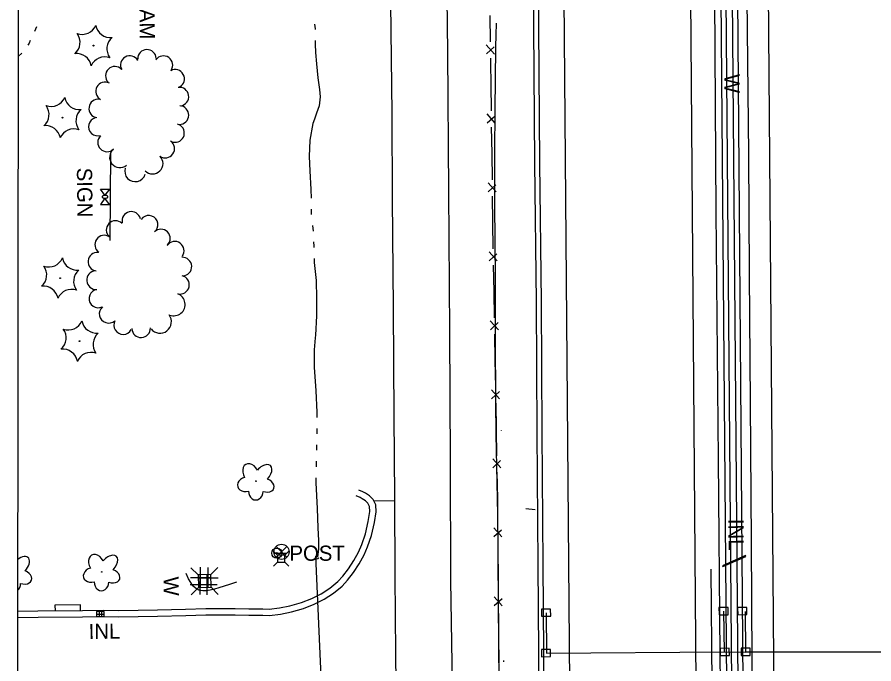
# Model space of a CAD drawing. Extents: x 589250 to 1188077, y 162953 to 363065.
# Drawn here: x 593742.4 to 594080.7, y 182464.4 to 182719.7 of the extents above; entities that cross this region are included whole.
import ezdxf

# ---------------------------------------------------------------- set-up
doc = ezdxf.new("R2010")
doc.units = 0
for name, color, linetype in [('E_DRN', 7, 'Continuous'), ('E_DRN_Pipe', 7, 'Continuous'), ('E_DRN_SS_UG', 7, 'Continuous'), ('E_DRN_Text', 7, 'Continuous'), ('E_DWY', 7, 'Continuous'), ('E_FEN_P', 7, 'Continuous'), ('E_LAND_TreeLine_P', 7, 'Continuous'), ('E_LAND_Vegetation', 7, 'Continuous'), ('E_MAP_Limits', 7, 'Continuous'), ('E_MISCPROP', 7, 'Continuous'), ('E_PATH_Sidewalk', 7, 'Continuous'), ('E_RDWY', 7, 'Continuous'), ('E_RDWY_Barrier', 7, 'Continuous'), ('E_RDWY_PavtEdge', 7, 'Continuous'), ('E_SGN', 7, 'Continuous'), ('E_SGN_Text', 7, 'Continuous'), ('E_SIG', 7, 'Continuous'), ('E_STRUCT_Text', 7, 'Continuous'), ('E_UTL_AG', 7, 'Continuous'), ('E_UTL_AG_Bold', 7, 'Continuous'), ('E_UTL_ETransformer', 7, 'Continuous'), ('E_WAL', 7, 'Continuous'), ('E_WAL_Text', 7, 'Continuous'), ('E_WTR_FlowLine', 7, 'Continuous'), ('P_RDWY_BarrierConc', 7, 'Continuous')]:
    doc.layers.add(name, color=color, linetype=linetype)

msp = doc.modelspace()

# ---------------------------------------------------------------- linework, layer by layer
at = {"layer": 'E_DRN'}
for p, q in [((594030, 182507.09), (594020.94, 182503.1)), ((594021.08, 182502.78), (594030.14, 182506.77)), ((594030.14, 182506.77), (594030, 182507.09)), ((594020.94, 182503.1), (594021.08, 182502.78)), ((593953.11, 182486.01), (593949.53, 182485.99)), ((593949.53, 182485.99), (593949.54, 182483.13)), ((593953.13, 182483.15), (593953.11, 182486.01)), ((594023.17, 182486.58), (594019.58, 182486.56)), ((594019.58, 182486.56), (594019.6, 182483.7)), ((594023.18, 182483.72), (594023.17, 182486.58)), ((594030.53, 182486.65), (594026.94, 182486.63)), ((594026.94, 182486.63), (594026.96, 182483.77)), ((594030.54, 182483.79), (594030.53, 182486.65)), ((593776.78, 182485.04), (593773.78, 182485)), ((593773.78, 182485), (593773.81, 182483)), ((593773.79, 182484), (593776.79, 182484.04)), ((593773.81, 182483), (593776.81, 182483.04)), ((593774.78, 182485.01), (593774.81, 182483.01)), ((593775.78, 182485.03), (593775.81, 182483.03)), ((593776.81, 182483.04), (593776.78, 182485.04)), ((593949.54, 182483.13), (593953.13, 182483.15)), ((594019.6, 182483.7), (594023.18, 182483.72)), ((594026.96, 182483.77), (594030.54, 182483.79)), ((593953.08, 182470.06), (593949.49, 182470.04)), ((593949.49, 182470.04), (593949.5, 182467.18)), ((593953.09, 182467.2), (593953.08, 182470.06)), ((594023.65, 182470.49), (594020.07, 182470.47)), ((594020.07, 182470.47), (594020.08, 182467.61)), ((594023.67, 182467.63), (594023.65, 182470.49)), ((594031.94, 182470.52), (594028.35, 182470.5)), ((594028.35, 182470.5), (594028.37, 182467.64)), ((594031.95, 182467.66), (594031.94, 182470.52)), ((593949.5, 182467.18), (593953.09, 182467.2)), ((594020.08, 182467.61), (594023.67, 182467.63)), ((594028.37, 182467.64), (594031.95, 182467.66))]:
    msp.add_line(p, q, dxfattribs=at)
msp.add_arc((593860.79, 182506.71), 0.904, 219.3761, 325.6363, dxfattribs=at)
at = {"layer": 'E_DRN_Pipe'}
msp.add_line((593860.21, 182506.85), (593863.39, 182437.11), dxfattribs=at)
at = {"layer": 'E_DRN_SS_UG'}
for p, q in [((594017.71, 182351.52), (594016.52, 182501.81)), ((593951.29, 182484.56), (593951.49, 182468.61)), ((594021.37, 182485.16), (594021.57, 182469.02)), ((594029.88, 182485.06), (594030.01, 182469.09)), ((593951.49, 182468.61), (594021.64, 182469.08)), ((594021.64, 182469.08), (594030.05, 182469.02)), ((594030.08, 182469.06), (594124.23, 182469.23))]:
    msp.add_line(p, q, dxfattribs=at)
at = {"layer": 'E_DWY'}
for p, q in [((593878.95, 182532.26), (593877.41, 182532.98)), ((593877.83, 182530.02), (593876.35, 182530.72)), ((593878.71, 182529.55), (593877.83, 182530.02)), ((593879.94, 182528.75), (593878.71, 182529.55)), ((593879.98, 182531.71), (593878.95, 182532.26)), ((593881.52, 182530.71), (593879.98, 182531.71)), ((593882.96, 182529.3), (593881.52, 182530.71)), ((593880.9, 182527.81), (593879.94, 182528.75)), ((593881.56, 182526.49), (593880.9, 182527.81)), ((593881.66, 182524.48), (593881.56, 182526.49)), ((593884.03, 182527.13), (593882.96, 182529.3)), ((593883.23, 182528.74), (593891.54, 182528.8)), ((593884.17, 182524.36), (593884.03, 182527.13)), ((593881.1, 182520.57), (593881.66, 182524.48)), ((593883.56, 182520.11), (593884.17, 182524.36)), ((593879.98, 182515.73), (593881.1, 182520.57)), ((593882.38, 182515.03), (593883.56, 182520.11)), ((593878.5, 182511.5), (593879.98, 182515.73)), ((593880.83, 182510.58), (593882.38, 182515.03)), ((593877.17, 182508.44), (593878.5, 182511.5)), ((593879.42, 182507.35), (593880.83, 182510.58)), ((593875.39, 182505.18), (593877.17, 182508.44)), ((593877.54, 182503.89), (593879.42, 182507.35)), ((593873.23, 182501.91), (593875.39, 182505.18)), ((593875.28, 182500.46), (593877.54, 182503.89)), ((593869.06, 182496.86), (593870.99, 182498.94)), ((593870.99, 182498.94), (593873.23, 182501.91)), ((593872.91, 182497.34), (593875.28, 182500.46)), ((593865.86, 182494.31), (593869.06, 182496.86)), ((593870.76, 182495.02), (593872.91, 182497.34)), ((593862.46, 182492.07), (593865.86, 182494.31)), ((593863.72, 182489.9), (593867.33, 182492.29)), ((593867.33, 182492.29), (593870.76, 182495.02)), ((593854.66, 182488.63), (593858.76, 182490.18)), ((593858.76, 182490.18), (593862.46, 182492.07)), ((593859.78, 182487.89), (593863.72, 182489.9)), ((593750.67, 182485.26), (593768.18, 182485.41)), ((593768.18, 182485.41), (593776.71, 182485.54)), ((593776.71, 182485.54), (593782.55, 182485.49)), ((593782.55, 182485.49), (593797.85, 182485.74)), ((593797.85, 182485.74), (593808.95, 182485.94)), ((593808.95, 182485.94), (593816.93, 182486.16)), ((593816.93, 182486.16), (593823.32, 182486.24)), ((593823.32, 182486.24), (593828.55, 182486.2)), ((593828.55, 182486.2), (593833.95, 182486.09)), ((593833.95, 182486.09), (593839.45, 182486.02)), ((593839.45, 182486.02), (593841.93, 182486.01)), ((593841.93, 182486.01), (593846, 182486.43)), ((593846, 182486.43), (593850.11, 182487.3)), ((593850.11, 182487.3), (593854.66, 182488.63)), ((593850.72, 182484.87), (593855.45, 182486.26)), ((593855.45, 182486.26), (593859.78, 182487.89)), ((593742.55, 182482.68), (593750.69, 182482.76)), ((593742.56, 182485.18), (593750.67, 182485.26)), ((593750.69, 182482.76), (593768.21, 182482.91)), ((593768.21, 182482.91), (593776.72, 182483.04)), ((593776.72, 182483.04), (593782.56, 182482.99)), ((593782.56, 182482.99), (593797.9, 182483.24)), ((593797.9, 182483.24), (593809.01, 182483.44)), ((593809.01, 182483.44), (593816.98, 182483.66)), ((593816.98, 182483.66), (593823.33, 182483.74)), ((593823.33, 182483.74), (593828.52, 182483.7)), ((593828.52, 182483.7), (593833.9, 182483.59)), ((593833.9, 182483.59), (593839.43, 182483.52)), ((593839.43, 182483.52), (593842.05, 182483.51)), ((593842.05, 182483.51), (593846.39, 182483.96)), ((593846.39, 182483.96), (593850.72, 182484.87))]:
    msp.add_line(p, q, dxfattribs=at)
at = {"layer": 'E_FEN_P'}
for p, q in [((593929.37, 182709.97), (593929.26, 182720.38)), ((593930.88, 182705.15), (593927.69, 182708.74)), ((593927.73, 182705.28), (593930.79, 182708.04)), ((593929.47, 182701.53), (593929.44, 182703.53)), ((593929.58, 182693.13), (593929.47, 182701.53)), ((593929.72, 182682.73), (593929.58, 182693.13)), ((593931.24, 182677.91), (593928.04, 182681.49)), ((593928.09, 182678.04), (593931.14, 182680.8)), ((593929.95, 182665.89), (593929.81, 182676.29)), ((593930.09, 182655.49), (593929.95, 182665.89)), ((593931.61, 182650.67), (593928.41, 182654.25)), ((593928.46, 182650.79), (593931.51, 182653.56)), ((593930.32, 182638.65), (593930.18, 182649.05)), ((593930.46, 182628.25), (593930.32, 182638.65)), ((593931.98, 182623.43), (593928.78, 182627.01)), ((593928.83, 182623.55), (593931.88, 182626.32)), ((593930.55, 182621.62), (593930.55, 182621.81)), ((593930.74, 182611.41), (593930.55, 182621.62)), ((593930.93, 182601), (593930.74, 182611.41)), ((593932.47, 182596.19), (593929.25, 182599.76)), ((593929.31, 182596.3), (593932.35, 182599.08)), ((593931.23, 182584.16), (593931.04, 182594.57)), ((593931.42, 182573.76), (593931.23, 182584.16)), ((593932.97, 182568.95), (593929.75, 182572.52)), ((593929.81, 182569.06), (593932.85, 182571.84)), ((593931.73, 182556.92), (593931.54, 182567.32)), ((593931.92, 182546.52), (593931.73, 182556.92)), ((593933.46, 182541.71), (593930.24, 182545.28)), ((593930.31, 182541.82), (593933.35, 182544.6)), ((593932.22, 182529.68), (593932.04, 182540.08)), ((593932.22, 182529.68), (593932.22, 182529.68)), ((593932.31, 182519.28), (593932.22, 182529.68)), ((593933.8, 182514.45), (593930.62, 182518.05)), ((593930.64, 182514.59), (593933.71, 182517.34)), ((593932.44, 182502.44), (593932.36, 182512.84)), ((593932.52, 182492.04), (593932.44, 182502.44)), ((593934.01, 182487.21), (593930.83, 182490.81)), ((593930.85, 182487.35), (593933.92, 182490.1)), ((593932.65, 182475.19), (593932.57, 182485.6)), ((593932.73, 182464.79), (593932.65, 182475.19))]:
    msp.add_line(p, q, dxfattribs=at)
at = {"layer": 'E_LAND_TreeLine_P'}
for centre, radius, start, end in [((593793.7, 182703.26), 3.66, 1.7894, 181.7894), ((593786.91, 182700.79), 3.66, 29.6935, 209.6935), ((593800.21, 182700.76), 3.66, 325.5309, 145.5309), ((593781.01, 182696.55), 3.66, 43.6341, 223.6341), ((593804.84, 182695.36), 3.66, 298.7063, 118.7063), ((593777.12, 182690.44), 3.66, 61.8177, 241.8177), ((593806.52, 182688.33), 3.66, 277.9927, 97.9927), ((593774.44, 182683.65), 3.66, 81.853, 261.853), ((593806.55, 182681.04), 3.66, 268.5069, 88.5069), ((593774.31, 182676.48), 3.66, 106.3869, 286.3869), ((593804.79, 182673.95), 3.66, 255.6265, 75.6265), ((593777.93, 182670.24), 3.66, 134.2126, 314.2126), ((593800.94, 182667.8), 3.66, 234.982, 54.982), ((593783.07, 182664.42), 4.12, 129.0159, 309.0159), ((593795.92, 182661.9), 4.12, 224.7201, 44.7201), ((593789.04, 182658.87), 4.12, 163.2755, 343.2755), ((593787.52, 182639.28), 3.67, 13.3157, 193.3157), ((593794.34, 182637.71), 3.67, 324.3628, 144.3628), ((593781.31, 182635.64), 3.67, 46.1121, 226.1121), ((593799.21, 182632.31), 3.67, 314.7799, 134.7799), ((593776.79, 182629.89), 3.67, 55.4338, 235.4338), ((593804.68, 182627.47), 3.67, 325.024, 145.024), ((593774.08, 182623.14), 3.67, 84.012, 264.012), ((593807.69, 182621.23), 3.67, 272.7156, 92.7156), ((593773.59, 182615.84), 3.67, 94.3741, 274.3741), ((593806.74, 182614.04), 3.67, 256.2094, 76.2094), ((593774.53, 182608.63), 3.67, 114.8473, 294.8473), ((593804.28, 182606.27), 4.49, 249.4193, 69.4193), ((593778.54, 182602.59), 3.67, 131.9458, 311.9458), ((593798.86, 182599.41), 4.49, 217.5738, 37.5738), ((593784.29, 182598.1), 3.67, 151.4791, 331.4791), ((593791.39, 182596.87), 3.67, 182.3247, 2.3247)]:
    msp.add_arc(centre, radius, start, end, dxfattribs=at)
at = {"layer": 'E_LAND_Vegetation'}
for centre, radius in [((593772.57, 182708.47), 0.167), ((593760.35, 182680.03), 0.167), ((593759.42, 182616.65), 0.167), ((593767.1, 182591.77), 0.167), ((593836.75, 182536.49), 0.128), ((593775.84, 182500.66), 0.128)]:
    msp.add_circle(centre, radius, dxfattribs=at)
for centre, radius, start, end in [((593768.07, 182718.81), 5.9, 250.6644, 336.4293), ((593779.28, 182717.55), 5.91, 190.7041, 276.3802), ((593761.37, 182709.74), 5.9, 310.6644, 36.4293), ((593783.77, 182707.2), 5.9, 130.6644, 216.4293), ((593765.92, 182699.44), 5.9, 10.6597, 96.4247), ((593777.07, 182698.13), 5.9, 70.6644, 156.4293), ((593755.84, 182690.36), 5.9, 250.6644, 336.4293), ((593767.05, 182689.1), 5.91, 190.7041, 276.3802), ((593749.15, 182681.29), 5.9, 310.6644, 36.4293), ((593771.55, 182678.76), 5.9, 130.6644, 216.4293), ((593753.7, 182670.99), 5.9, 10.6597, 96.4247), ((593764.85, 182669.69), 5.9, 70.6644, 156.4293), ((593754.91, 182626.98), 5.9, 250.6644, 336.4293), ((593766.12, 182625.72), 5.91, 190.7041, 276.3802), ((593748.21, 182617.91), 5.9, 310.6644, 36.4293), ((593770.62, 182615.38), 5.9, 130.6644, 216.4293), ((593752.77, 182607.61), 5.9, 10.6597, 96.4247), ((593763.92, 182606.31), 5.9, 70.6644, 156.4293), ((593762.59, 182602.11), 5.9, 250.6644, 336.4293), ((593773.8, 182600.85), 5.91, 190.7041, 276.3802), ((593755.89, 182593.04), 5.9, 310.6644, 36.4293), ((593778.3, 182590.5), 5.9, 130.6644, 216.4293), ((593760.45, 182582.74), 5.9, 10.6597, 96.4247), ((593771.6, 182581.43), 5.9, 70.6644, 156.4293)]:
    msp.add_arc(centre, radius, start, end, dxfattribs=at)
for centre, major_axis, ratio, start_param, end_param in [((593834.81, 182539.44), (2.08, -3.67), 0.691916, 1.570796, 4.712389), ((593839.32, 182539.12), (-3.18, -3.53), 0.560249, 1.570796, 4.712389), ((593833.03, 182535.28), (3.48, 0.98), 0.782863, 1.570796, 4.712389), ((593840.43, 182534.9), (-3.41, 1.23), 0.716896, 1.570796, 4.712389), ((593836.67, 182532.51), (0.06, 3.45), 0.832022, 1.570796, 4.712389), ((593743.59, 182502.8), (-3.18, -3.53), 0.560249, 1.570796, 4.42957), ((593773.9, 182503.61), (2.08, -3.67), 0.691916, 1.570796, 4.712389), ((593778.42, 182503.29), (-3.18, -3.53), 0.560249, 1.570796, 4.712389), ((593744.7, 182498.59), (-3.41, 1.23), 0.716896, 1.570796, 4.712389), ((593772.13, 182499.45), (3.48, 0.98), 0.782863, 1.570796, 4.712389), ((593779.52, 182499.07), (-3.41, 1.23), 0.716896, 1.570796, 4.712389), ((593740.94, 182496.19), (0.06, 3.45), 0.832022, 3.761924, 4.712389), ((593775.77, 182496.68), (0.06, 3.45), 0.832022, 1.570796, 4.712389)]:
    msp.add_ellipse(centre, major_axis=major_axis, ratio=ratio, start_param=start_param, end_param=end_param, dxfattribs=at)
at = {"layer": 'E_MAP_Limits'}
msp.add_line((593743.02, 182940.48), (593742.43, 182363.94), dxfattribs=at)
at = {"layer": 'E_MISCPROP'}
for radius in [2, 0.25]:
    msp.add_circle((593844.97, 182508.05), radius, dxfattribs=at)
at = {"layer": 'E_PATH_Sidewalk'}
for p, q in [((593767.5, 182487.69), (593757.38, 182487.56)), ((593757.38, 182487.56), (593757.45, 182485.32)), ((593767.5, 182485.4), (593767.5, 182487.69))]:
    msp.add_line(p, q, dxfattribs=at)
at = {"layer": 'E_RDWY'}
for p, q in [((594030.85, 182714.46), (594030.54, 182758.68)), ((593911.87, 182754.87), (593912.37, 182705.86)), ((593890.5, 182681.62), (593890.05, 182725.22)), ((594031.31, 182665.56), (594030.85, 182714.46)), ((593912.37, 182705.86), (593912.78, 182650.87)), ((593890.64, 182647.93), (593890.5, 182681.62)), ((594031.61, 182618.42), (594031.31, 182665.56)), ((593890.99, 182604.95), (593890.64, 182647.93)), ((593912.78, 182650.87), (593913.19, 182595.54)), ((594032, 182567.42), (594031.61, 182618.42)), ((593891.28, 182562.07), (593890.99, 182604.95)), ((593913.19, 182595.54), (593913.47, 182544.23)), ((594032.41, 182512.53), (594032, 182567.42)), ((593891.53, 182530.11), (593891.28, 182562.07)), ((593913.47, 182544.23), (593913.6, 182497.19)), ((593891.65, 182498.96), (593891.53, 182530.11)), ((594032.75, 182465.56), (594032.41, 182512.53)), ((593891.95, 182468.41), (593891.65, 182498.96)), ((593913.6, 182497.19), (593914.37, 182445.23)), ((593892.28, 182438.95), (593891.95, 182468.41)), ((594033.24, 182424.71), (594032.75, 182465.56))]:
    msp.add_line(p, q, dxfattribs=at)
at = {"layer": 'E_RDWY_Barrier'}
for points in [[(593950.62, 182168.51), (593950.52, 182211.27), (593950.23, 182258.88), (593949.82, 182309.22), (593949.36, 182355.11), (593949.09, 182401.31), (593948.6, 182451.6), (593948.19, 182503.63), (593947.78, 182555.73), (593947.46, 182607.35), (593946.89, 182662.09), (593946.5, 182715.91), (593946.09, 182772.51)], [(593952.62, 182168.51), (593952.52, 182211.28), (593952.23, 182258.89), (593951.82, 182309.24), (593951.36, 182355.12), (593951.09, 182401.32), (593950.6, 182451.61), (593950.19, 182503.65), (593949.78, 182555.74), (593949.46, 182607.36), (593948.89, 182662.1), (593948.5, 182715.92), (593948.09, 182772.53)]]:
    msp.add_lwpolyline(points, dxfattribs=at)
at = {"layer": 'E_RDWY_PavtEdge'}
for p, q in [((593962.9, 182168.5), (593958.46, 182729.68)), ((594012.9, 182168.89), (594008.46, 182730.08))]:
    msp.add_line(p, q, dxfattribs=at)
msp.add_lwpolyline([(594030.35, 185336.23), (594031.9, 184647.15), (594032.91, 184199.11), (594033.47, 183947.18), (594037.62, 182911.64), (594041.18, 182449.73), (594043.4, 182169.14)], dxfattribs=at)
at = {"layer": 'E_SGN'}
msp.add_line((593779.28, 182666.11), (593779, 182631.49), dxfattribs=at)
msp.add_lwpolyline([(593946.99, 182525.11), (593943.34, 182525.63)], dxfattribs=at)
at = {"layer": 'E_SIG'}
for points in [[(593848.89, 182510.71), (593844.7, 182506.48)], [(593844.7, 182510.67), (593848.93, 182506.44)]]:
    msp.add_lwpolyline(points, dxfattribs=at)
msp.add_circle((593846.83, 182508.59), 3, dxfattribs=at)
at = {"layer": 'E_UTL_AG'}
for points in [[(593775.38, 182651.78), (593778.85, 182651.78)], [(593777.12, 182649.36), (593775.38, 182651.78)], [(593778.85, 182651.78), (593777.12, 182649.36)], [(593777.12, 182648.2), (593775.38, 182645.78)], [(593778.85, 182645.78), (593777.12, 182648.2)], [(593775.38, 182645.78), (593778.85, 182645.78)]]:
    msp.add_lwpolyline(points, dxfattribs=at)
msp.add_lwpolyline([(593778.27, 182648.78), (593778.25, 182648.89), (593778.19, 182648.99), (593778.09, 182649.09), (593777.95, 182649.18), (593777.79, 182649.25), (593777.6, 182649.3), (593777.39, 182649.34), (593777.17, 182649.35), (593776.95, 182649.35), (593776.74, 182649.32), (593776.54, 182649.28), (593776.36, 182649.21), (593776.21, 182649.13), (593776.09, 182649.04), (593776.01, 182648.94), (593775.97, 182648.83), (593775.97, 182648.72), (593776.01, 182648.62), (593776.09, 182648.51), (593776.21, 182648.42), (593776.36, 182648.34), (593776.54, 182648.28), (593776.74, 182648.23), (593776.95, 182648.21), (593777.17, 182648.2), (593777.39, 182648.22), (593777.6, 182648.25), (593777.79, 182648.31), (593777.95, 182648.38), (593778.09, 182648.47), (593778.19, 182648.56), (593778.25, 182648.67)], close=True, dxfattribs=at)
at = {"layer": 'E_UTL_AG_Bold'}
for p, q in [((593848.71, 182507.95), (593843.71, 182507.89)), ((593813.94, 182499.53), (593811.08, 182502.32)), ((593818.94, 182499.59), (593821.73, 182502.45)), ((593818.94, 182499.59), (593813.94, 182499.53)), ((593813.94, 182499.53), (593814, 182494.53)), ((593819, 182494.59), (593818.94, 182499.59)), ((593814, 182494.53), (593811.21, 182491.66)), ((593814, 182494.53), (593819, 182494.59)), ((593819, 182494.59), (593821.87, 182491.8))]:
    msp.add_line(p, q, dxfattribs=at)
for points in [[(593845.31, 182507.29), (593843.72, 182508.88)], [(593848.13, 182507.29), (593849.72, 182508.88)], [(593845.31, 182504.47), (593843.72, 182502.88)], [(593848.13, 182504.47), (593849.72, 182502.88)]]:
    msp.add_lwpolyline(points, dxfattribs=at)
msp.add_lwpolyline([(593845.31, 182504.47), (593848.13, 182504.47), (593848.13, 182507.29), (593845.31, 182507.29)], close=True, dxfattribs=at)
at = {"layer": 'E_UTL_ETransformer'}
for points in [[(593814.86, 182494.5), (593814.86, 182502.5)], [(593817.86, 182494.38), (593817.86, 182502.38)], [(593814.72, 182491.74), (593814.72, 182499.74)], [(593817.41, 182491.66), (593817.41, 182499.66)], [(593810.72, 182495.74), (593818.72, 182495.74)], [(593810.86, 182498.5), (593818.86, 182498.5)], [(593813.41, 182495.66), (593821.41, 182495.66)], [(593813.86, 182498.38), (593821.86, 182498.38)]]:
    msp.add_lwpolyline(points, dxfattribs=at)
at = {"layer": 'E_WAL'}
for p, q in [((594017.72, 182743.1), (594018.37, 182642.79)), ((594018.37, 182642.79), (594019.2, 182545.13)), ((594019.2, 182545.13), (594019.93, 182468.08)), ((593810.13, 182497.94), (593809.18, 182500)), ((593810.99, 182496.45), (593810.13, 182497.94)), ((593811.84, 182495.21), (593810.99, 182496.45)), ((593826.26, 182495.67), (593824.23, 182495.03)), ((593829.02, 182496.66), (593826.26, 182495.67)), ((593812.91, 182494.21), (593811.84, 182495.21)), ((593814.18, 182493.48), (593812.91, 182494.21)), ((593815.79, 182493.23), (593814.18, 182493.48)), ((593817.13, 182493.23), (593815.79, 182493.23)), ((593818.68, 182493.46), (593817.13, 182493.23)), ((593820.34, 182493.91), (593818.68, 182493.46)), ((593822.13, 182494.41), (593820.34, 182493.91)), ((593824.23, 182495.03), (593822.13, 182494.41)), ((594019.93, 182468.08), (594020.54, 182374.66))]:
    msp.add_line(p, q, dxfattribs=at)
at = {"layer": 'E_WTR_FlowLine'}
for p, q in [((593750.05, 182715.91), (593749.32, 182714.05)), ((593859.82, 182716.92), (593860.06, 182715.08)), ((593860.06, 182715.08), (593860.06, 182714.77)), ((593747.14, 182709.45), (593746.62, 182708.7)), ((593747.62, 182710.43), (593747.14, 182709.45)), ((593860.06, 182710.44), (593860.07, 182709.06)), ((593860.07, 182709.06), (593860.3, 182705.69)), ((593744.27, 182705.49), (593742.79, 182704.14)), ((593860.3, 182705.69), (593860.63, 182701.21)), ((593860.63, 182701.21), (593861.19, 182695.81)), ((593861.19, 182695.81), (593861.83, 182691.13)), ((593861.83, 182691.13), (593862.06, 182688.2)), ((593862.06, 182688.2), (593861.73, 182684.66)), ((593860.66, 182681.74), (593859.86, 182679.45)), ((593861.73, 182684.66), (593860.66, 182681.74)), ((593859.86, 182679.45), (593859.26, 182677.72)), ((593859.26, 182677.72), (593858.03, 182671.11)), ((593858.03, 182671.11), (593857.77, 182664.68)), ((593857.77, 182664.68), (593857.99, 182659.07)), ((593857.99, 182659.07), (593858.37, 182651.71)), ((593858.37, 182651.71), (593858.48, 182648.24)), ((593858.54, 182643.91), (593858.57, 182641.74)), ((593859.03, 182637.43), (593859.27, 182635.27)), ((593859.48, 182630.95), (593859.53, 182629.23)), ((593859.53, 182629.23), (593859.54, 182628.78)), ((593859.66, 182624.44), (593859.71, 182622.83)), ((593859.71, 182622.83), (593860.47, 182615.7)), ((593860.47, 182615.7), (593860.69, 182608.61)), ((593860.69, 182608.61), (593860.66, 182601.77)), ((593860.66, 182601.77), (593860.22, 182594.16)), ((593860.22, 182594.16), (593860.13, 182593.07)), ((593860.13, 182593.07), (593859.75, 182588.38)), ((593859.75, 182588.38), (593859.72, 182581.54)), ((593859.72, 182581.54), (593860.34, 182572.18)), ((593860.34, 182572.18), (593860.82, 182563.74)), ((593860.82, 182563.74), (593860.82, 182561.67)), ((593860.83, 182557.34), (593860.83, 182555.93)), ((593933.54, 182556.62), (593933.54, 182556.52)), ((593860.83, 182555.93), (593860.81, 182555.17)), ((593860.69, 182550.83), (593860.63, 182548.67)), ((593860.55, 182544.33), (593860.52, 182542.16)), ((593860.44, 182537.83), (593860.41, 182535.8)), ((593860.41, 182535.8), (593860.85, 182525.68)), ((593860.85, 182525.68), (593861.2, 182518.08)), ((593861.2, 182518.08), (593861.42, 182513.12)), ((593861.42, 182513.12), (593861.47, 182509.65)), ((593861.47, 182509.65), (593860.98, 182506.45)), ((593934.5, 182465.63), (593934.5, 182465.11))]:
    msp.add_line(p, q, dxfattribs=at)
msp.add_open_spline([(593931.54, 182717.29), (593930.6, 182666.16), (593931.41, 182616.94), (593931.07, 182566.12), (593932.43, 182515.32), (593932.45, 182463.05), (593933.29, 182410.48), (593933.42, 182362.02), (593934.08, 182298.47), (593935.34, 182246.08), (593935, 182194.15), (593933.83, 182154.26), (593938.19, 182124.03), (593939.24, 182073.68), (593938.82, 182024.23), (593941.06, 181976.07), (593940.36, 181922.82), (593940.37, 181872.06), (593941.3, 181821.45), (593940.85, 181769.5), (593942.04, 181717.22), (593942.28, 181665.93), (593942.66, 181615.25), (593943.48, 181566.89), (593944.19, 181522.8), (593943.27, 181476.83), (593944.84, 181428.44), (593946.52, 181379.53), (593949.54, 181330.53), (593948.22, 181280.59), (593947.99, 181245.64), (593948.32, 181200.13), (593950.77, 181158.14), (593952.46, 181114.87), (593952.02, 181059.13), (593953.71, 180995.76), (593955.48, 180946.11), (593956.02, 180895.67), (593954.65, 180850.98)], degree=3, dxfattribs=at)
at = {"layer": 'P_RDWY_BarrierConc'}
for p, q in [((594024.9, 182168.99), (594020.46, 182730.17)), ((594026.9, 182169), (594022.46, 182730.19)), ((594029.4, 182169.02), (594024.96, 182730.21)), ((594031.4, 182169.04), (594026.96, 182730.23))]:
    msp.add_line(p, q, dxfattribs=at)

# ---------------------------------------------------------------- texts
at = {"layer": 'E_DRN_Text'}
for rotation, p in [(270.453, (594023.28, 182521.59)), (0.8448, (593770.72, 182474.14))]:
    msp.add_text('INL', height=6, rotation=rotation, dxfattribs=at).set_placement(p)
at = {"layer": 'E_MISCPROP'}
msp.add_text('POST', height=6, dxfattribs=at).set_placement((593849.97, 182505.05))
at = {"layer": 'E_SGN_Text'}
msp.add_text('SIGN', height=6, rotation=270.7162, dxfattribs=at).set_placement((593766.01, 182660.22))
at = {"layer": 'E_STRUCT_Text'}
msp.add_text('DAM', height=6, rotation=270.7162, dxfattribs=at).set_placement((593790.65, 182728.73))
at = {"layer": 'E_WAL_Text'}
for rotation, p in [(270.5094, (594021.69, 182697.22)), (270.7162, (593800.23, 182498.78))]:
    msp.add_text('W', height=6, rotation=rotation, dxfattribs=at).set_placement(p)

doc.saveas('drawing.dxf')
